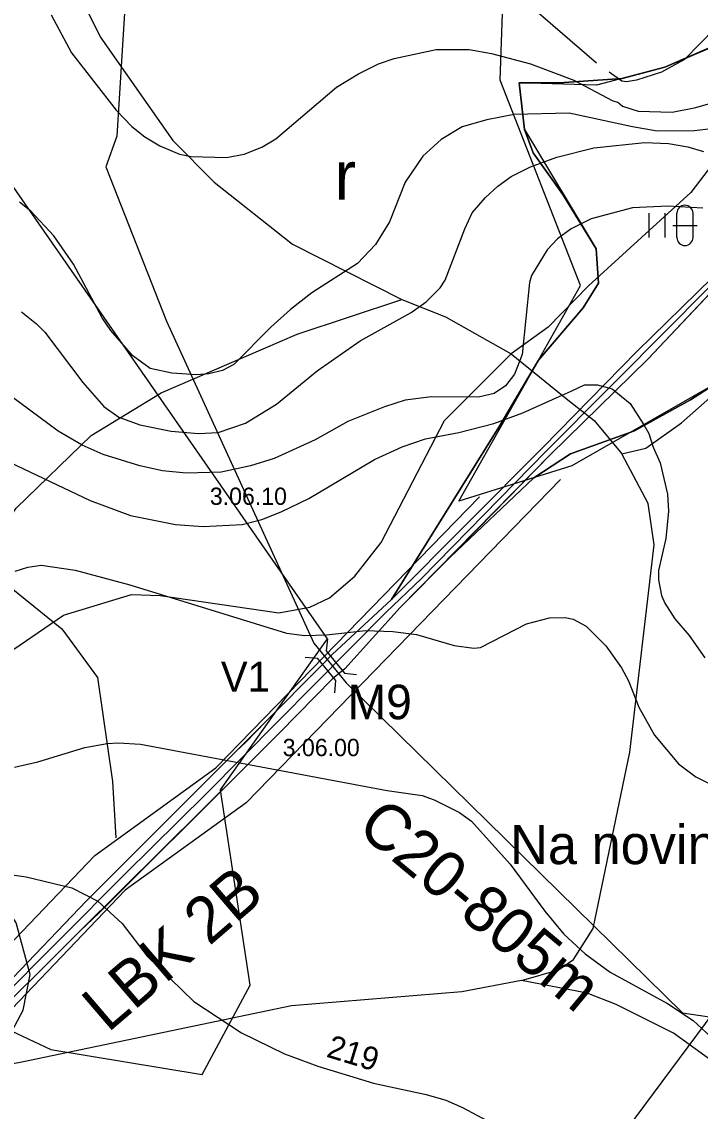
# Model space of a CAD drawing. Extents: x -662500 to -653478, y -1056827 to -1049993.
# Drawn here: x -660647.1 to -660352.4, y -1053566.3 to -1053093.4 of the extents above; entities that cross this region are included whole.
import ezdxf

# ---------------------------------------------------------------- set-up
doc = ezdxf.new("R2010")
doc.units = 0
for name, color, linetype in [('58', 7, 'Continuous'), ('Vrstva 15', 7, 'Continuous'), ('Vrstva 16', 7, 'Continuous'), ('Vrstva 17', 7, 'Continuous'), ('Vrstva 24', 7, 'Continuous'), ('Vrstva 32', 7, 'Continuous'), ('Vrstva 37', 7, 'Continuous'), ('Vrstva 5', 7, 'Continuous'), ('Vrstva 50', 7, 'Continuous'), ('Vrstva 51', 7, 'Continuous'), ('Vrstva 57', 7, 'Continuous'), ('Vrstva 6', 7, 'Continuous'), ('Vrstva 7', 7, 'Continuous')]:
    doc.layers.add(name, color=color, linetype=linetype)

# ---------------------------------------------------------------- blocks, each defined once
blk = doc.blocks.new('PSZ021')
at = {"layer": 'Vrstva 17'}
for points in [[(-10.01, 6.26), (-6.26, 2.51), (6.24, 2.51), (9.99, 6.26)], [(-10.01, -6.24), (-6.26, -2.49), (6.24, -2.49), (9.99, -6.24)]]:
    blk.add_lwpolyline(points, dxfattribs=at)

msp = doc.modelspace()

# ---------------------------------------------------------------- linework, layer by layer
at = {"layer": 'Vrstva 15'}
msp.add_lwpolyline([(-660598.86, -1053031.22), (-660605.75, -1053143.15), (-660610.52, -1053156.43), (-660584.23, -1053223.36), (-660520.18, -1053363.22), (-660506.25, -1053380.34), (-660360.14, -1053523.67), (-660130.71, -1053557.64)], dxfattribs=at)
at = {"layer": 'Vrstva 24'}
for points in [[(-660163, -1053003.5), (-660174, -1053066.5), (-660178.5, -1053074), (-660183, -1053084.5), (-660192.5, -1053091.5), (-660213.5, -1053095), (-660260.5, -1053096.5), (-660299, -1053106), (-660322, -1053122.5), (-660356.5, -1053167.5), (-660401, -1053208), (-660418.5, -1053226), (-660434.5, -1053237.5)], [(-660647, -1053031.5), (-660613, -1053100), (-660581.5, -1053145), (-660563.5, -1053163), (-660529.5, -1053190), (-660482, -1053214)], [(-660725, -1053423.5), (-660715.5, -1053414), (-660680, -1053349.5), (-660649.5, -1053304.5), (-660617, -1053273), (-660586.5, -1053254.5), (-660527.5, -1053229), (-660482, -1053214)], [(-660482, -1053214), (-660463, -1053221.5), (-660434.5, -1053237.5)], [(-660694, -1053436.5), (-660677, -1053395.5), (-660656, -1053369.5), (-660629, -1053351), (-660599.5, -1053342), (-660587, -1053342.5), (-660535.5, -1053350), (-660522, -1053347.5), (-660513.5, -1053343.5), (-660502.5, -1053334), (-660491, -1053319.5), (-660463.5, -1053266.5), (-660434.5, -1053237.5)], [(-660434.5, -1053237.5), (-660410, -1053257.5), (-660398.5, -1053266.5), (-660386.5, -1053281)], [(-660386.5, -1053281), (-660376, -1053278.5), (-660360.5, -1053267.5), (-660331, -1053241.5)], [(-660430, -1053509.5), (-660414, -1053505), (-660407.5, -1053500.5), (-660399, -1053487), (-660383, -1053410.5), (-660372.5, -1053320.5), (-660375, -1053302.5), (-660386.5, -1053281)], [(-660660, -1053547.5), (-660646.5, -1053522.5), (-660643.5, -1053507), (-660649.5, -1053484.5), (-660664, -1053462), (-660676, -1053448.5), (-660694, -1053436.5)], [(-660430, -1053509.5), (-660456, -1053514.5), (-660530, -1053520.5), (-660647, -1053545), (-660660, -1053547.5)], [(-659687, -1053701.5), (-659711, -1053686.5), (-659734.5, -1053680.5), (-659814, -1053669.5), (-659908, -1053649.5), (-659980.14, -1053645.8), (-660000, -1053644.78), (-660005.5, -1053644.5), (-660060, -1053634), (-660183.5, -1053621), (-660246.5, -1053605.5), (-660263.5, -1053598), (-660330, -1053557), (-660364, -1053532.5), (-660389, -1053520), (-660401.5, -1053515), (-660430, -1053509.5)]]:
    msp.add_lwpolyline(points, dxfattribs=at)
at = {"layer": 'Vrstva 32'}
msp.add_lwpolyline([(-660732.59, -1053594.34), (-660658.93, -1053520.19), (-660602.39, -1053463.45), (-660566.95, -1053428.59), (-660489, -1053349.86), (-660473.49, -1053335.13), (-660419.3, -1053279.86), (-660364.42, -1053224.74), (-660340.86, -1053200.88), (-660320.07, -1053179.63)], dxfattribs=at)
at = {"layer": 'Vrstva 37'}
msp.add_lwpolyline([(-661023.41, -1053240.67), (-661011.27, -1053272.33), (-660950.35, -1053416.85), (-660839.76, -1053380.96), (-660793.93, -1053380.96), (-660681.35, -1053517.53), (-660634.53, -1053539.46), (-660568.77, -1053550.42), (-660547.85, -1053511.55), (-660560.8, -1053426.81), (-660514.36, -1053361.25), (-660732.12, -1053048.02), (-660755.79, -1053110.82), (-660775.71, -1053140.44), (-660885.47, -1053258.33), (-660925.44, -1053292.53), (-660955.96, -1053285.06), (-660988.72, -1053264.41)], close=True, dxfattribs=at)
at = {"layer": 'Vrstva 5'}
for points in [[(-660341.86, -1053101.92), (-660367.74, -1053113.11), (-660386.36, -1053118.03), (-660413.65, -1053119.9), (-660431.05, -1053119.87), (-660428.77, -1053140.23), (-660425.04, -1053150.39), (-660412.06, -1053168.45), (-660407.93, -1053175.41), (-660397.57, -1053191.93), (-660396.56, -1053206.91), (-660403.25, -1053217.61), (-660422.63, -1053240.33), (-660439.88, -1053269.34), (-660486.45, -1053344.24), (-660512.28, -1053368.1), (-660517.5, -1053373.37), (-660541.05, -1053397.14), (-660549.81, -1053406.05), (-660553.77, -1053409.82), (-660618.91, -1053475.06), (-660650.77, -1053508.27)], [(-660374.82, -1053176.54), (-660374.82, -1053187.04)], [(-660367.82, -1053176.54), (-660367.82, -1053187.04)], [(-660362.57, -1053187.04), (-660362.57, -1053176.54)], [(-660355.57, -1053187.04), (-660355.57, -1053176.54)], [(-660650.77, -1053508.27), (-660618.91, -1053475.06), (-660553.77, -1053409.82), (-660549.91, -1053405.95), (-660540.78, -1053396.88), (-660517.5, -1053373.37), (-660512.28, -1053368.1), (-660486.45, -1053344.24), (-660420.58, -1053278.12), (-660379.98, -1053236.49), (-660320.88, -1053178.8), (-660319.15, -1053180.6), (-660375.12, -1053239.93), (-660417.48, -1053281.3), (-660482.7, -1053347.71), (-660506.84, -1053374.34), (-660512.15, -1053378.66), (-660534.98, -1053401.96), (-660550.52, -1053417.41), (-660613.36, -1053480.06), (-660621.85, -1053488.15), (-660667.78, -1053533.76)], [(-660364.32, -1053181.79), (-660353.82, -1053181.79)], [(-660330.71, -1053240.91), (-660356.59, -1053257.53), (-660381.05, -1053271.05), (-660408.83, -1053280.91), (-660424.76, -1053291.44), (-660461.06, -1053325.77), (-660482.7, -1053347.71), (-660506.84, -1053374.34), (-660512.15, -1053378.66), (-660534.98, -1053401.96), (-660550.52, -1053417.41), (-660621.85, -1053488.15), (-660667.78, -1053533.76)]]:
    msp.add_lwpolyline(points, dxfattribs=at)
for points in [[(-660431.05, -1053119.87), (-660413.65, -1053119.9), (-660386.36, -1053118.03), (-660367.74, -1053113.11), (-660337.3, -1053100.08), (-660334.61, -1053117.6), (-660333.75, -1053129.01), (-660329.61, -1053143.08), (-660326.99, -1053149.05), (-660321.61, -1053156.83), (-660320.88, -1053178.8), (-660379.98, -1053236.49), (-660420.58, -1053278.12), (-660486.45, -1053344.24), (-660439.88, -1053269.34), (-660422.63, -1053240.33), (-660403.25, -1053217.61), (-660396.56, -1053206.91), (-660397.57, -1053191.93), (-660412.06, -1053168.45), (-660425.04, -1053150.39), (-660428.77, -1053140.23)], [(-660408.83, -1053280.91), (-660381.05, -1053271.05), (-660356.59, -1053257.53), (-660330.71, -1053240.91), (-660334.1, -1053233.32), (-660327.45, -1053224.37), (-660331.54, -1053217.73), (-660337.37, -1053199.91), (-660375.12, -1053239.93), (-660417.48, -1053281.3), (-660461.06, -1053325.77), (-660424.76, -1053291.44)]]:
    msp.add_lwpolyline(points, close=True, dxfattribs=at)
for centre, start, end in [((-660359.07, -1053176.54), 0, 180), ((-660359.07, -1053187.04), 180, 0)]:
    msp.add_arc(centre, 3.5, start, end, dxfattribs=at)
at = {"layer": 'Vrstva 50'}
msp.add_lwpolyline([(-660435.07, -1052998.4), (-660338.47, -1052921.22), (-660327.47, -1053057.73), (-660321.24, -1053097.21), (-660175.03, -1053103.15), (-660174.83, -1053022.87), (-660135.14, -1053024.72), (-660124.45, -1053106.32), (-660064.14, -1053121.91), (-660064.92, -1053137.67), (-660124.48, -1053141.31), (-660143.9, -1053158.22), (-660224.98, -1053182.72), (-660282.65, -1053206.04), (-660302.63, -1053225.87), (-660408.17, -1053286.14), (-660457.22, -1053301.47), (-660422.63, -1053240.33), (-660404.5, -1053207.93), (-660439.36, -1053118.83)], close=True, dxfattribs=at)
at = {"layer": 'Vrstva 51'}
for points in [[(-660413.11, -1053292.08), (-660549.62, -1053432.47), (-660602.23, -1053470.43), (-660722.2, -1053595.78)], [(-660747.98, -1053593.81), (-660615.41, -1053455.28), (-660562.74, -1053417.28), (-660448.34, -1053299.63)]]:
    msp.add_lwpolyline(points, dxfattribs=at)
at = {"layer": 'Vrstva 57'}
for points in [[(-660820.67, -1053182.66), (-660783.66, -1053232.18), (-660770.03, -1053251.45), (-660732.62, -1053290.28), (-660657.94, -1053334.16), (-660629.74, -1053356.96), (-660614.23, -1053378.11), (-660607.65, -1053423.22), (-660606.24, -1053447.66)], [(-660161.77, -1053238.23), (-660180.21, -1053289.29), (-660196.67, -1053318.48), (-660229.8, -1053370.88), (-660276.09, -1053424.22), (-660304.29, -1053466.28), (-660392.17, -1053584.48), (-660428.83, -1053640.88), (-660463.61, -1053696.33), (-660547.26, -1053782.81)]]:
    msp.add_lwpolyline(points, dxfattribs=at)
at = {"layer": 'Vrstva 6'}
msp.add_lwpolyline([(-660337.3, -1053100.08), (-660367.74, -1053113.11), (-660397.42, -1053120.9), (-660431.05, -1053119.87), (-660428.77, -1053140.23), (-660397.57, -1053191.93), (-660396.56, -1053206.91), (-660403.25, -1053217.61), (-660422.63, -1053240.33), (-660404.5, -1053207.93), (-660439.36, -1053118.83), (-660435.07, -1052998.4), (-660389.27, -1052962.78), (-660353.67, -1052938.62), (-660348.75, -1052934.65)], dxfattribs=at)
at = {"layer": 'Vrstva 7'}
for p, q in [((-660634.27, -1053090.46), (-660625.48, -1053106.9)), ((-660423.82, -1053088.48), (-660397.46, -1053111.29)), ((-660423.82, -1053088.48), (-660397.46, -1053111.29)), ((-660346.16, -1053096.41), (-660359.2, -1053109.74)), ((-660625.48, -1053106.9), (-660606.07, -1053131.84)), ((-660485.32, -1053109.31), (-660467.18, -1053105.48)), ((-660467.18, -1053105.48), (-660452.73, -1053105.48)), ((-660452.73, -1053105.48), (-660443.09, -1053107.18)), ((-660492.13, -1053111.72), (-660485.32, -1053109.31)), ((-660443.09, -1053107.18), (-660426.09, -1053111.72)), ((-660359.2, -1053109.74), (-660369.26, -1053115.26)), ((-660510.41, -1053121.78), (-660500.91, -1053115.97)), ((-660500.91, -1053115.97), (-660492.13, -1053111.72)), ((-660426.09, -1053111.72), (-660407.38, -1053118.8)), ((-660386.41, -1053119.23), (-660391.93, -1053115.26)), ((-660369.26, -1053115.26), (-660380.17, -1053118.8)), ((-660407.38, -1053118.8), (-660390.37, -1053127.73)), ((-660384.42, -1053119.51), (-660386.41, -1053119.23)), ((-660380.17, -1053118.8), (-660384.42, -1053119.51)), ((-660536.77, -1053144.31), (-660510.41, -1053121.78)), ((-660390.37, -1053127.73), (-660388.25, -1053128.3)), ((-660388.25, -1053128.3), (-660386.12, -1053130)), ((-660386.12, -1053130), (-660379.32, -1053132.27)), ((-660354.38, -1053130.71), (-660347.86, -1053128.73)), ((-660606.07, -1053131.84), (-660599.26, -1053138.93)), ((-660433.17, -1053133.69), (-660445.08, -1053135.95)), ((-660409.36, -1053133.12), (-660433.17, -1053133.69)), ((-660381.87, -1053139.07), (-660409.36, -1053133.12)), ((-660379.32, -1053132.27), (-660364.58, -1053132.69)), ((-660364.58, -1053132.69), (-660354.38, -1053130.71)), ((-660599.26, -1053138.93), (-660593.59, -1053143.32)), ((-660455.85, -1053139.07), (-660464.92, -1053144.6)), ((-660445.08, -1053135.95), (-660455.85, -1053139.07)), ((-660371.1, -1053140.91), (-660381.87, -1053139.07)), ((-660348.99, -1053140.06), (-660354.94, -1053140.77)), ((-660593.59, -1053143.32), (-660587.08, -1053147.29)), ((-660542.86, -1053147.86), (-660536.77, -1053144.31)), ((-660464.92, -1053144.6), (-660472.85, -1053151.82)), ((-660354.94, -1053140.77), (-660371.1, -1053140.91)), ((-660587.08, -1053147.29), (-660578.57, -1053150.83)), ((-660550.51, -1053150.83), (-660542.86, -1053147.86)), ((-660414.75, -1053152.25), (-660398.59, -1053148.14)), ((-660398.59, -1053148.14), (-660376.48, -1053145.87)), ((-660376.48, -1053145.87), (-660366.28, -1053146.3)), ((-660366.28, -1053146.3), (-660357.78, -1053147.71)), ((-660357.78, -1053147.71), (-660350.98, -1053149.7)), ((-660578.57, -1053150.83), (-660573.47, -1053151.97)), ((-660573.47, -1053151.97), (-660558.17, -1053152.39)), ((-660558.17, -1053152.39), (-660550.51, -1053150.83)), ((-660472.85, -1053151.82), (-660480.51, -1053163.02)), ((-660426.09, -1053156.36), (-660414.75, -1053152.25)), ((-660434.59, -1053160.61), (-660426.09, -1053156.36)), ((-660480.51, -1053163.02), (-660487.31, -1053180.31)), ((-660440.26, -1053164.72), (-660434.59, -1053160.61)), ((-660445.64, -1053169.68), (-660440.26, -1053164.72)), ((-660643.2, -1053175.63), (-660648.01, -1053171.67)), ((-660451.45, -1053176.34), (-660445.64, -1053169.68)), ((-660633.13, -1053186.4), (-660643.2, -1053175.63)), ((-660454.71, -1053183.28), (-660451.45, -1053176.34)), ((-660381.87, -1053174.22), (-660399.73, -1053179.03)), ((-660366.57, -1053173.51), (-660381.87, -1053174.22)), ((-660351.26, -1053174.36), (-660366.57, -1053173.51)), ((-660487.31, -1053180.31), (-660493.4, -1053190.09)), ((-660399.73, -1053179.03), (-660408.51, -1053183.28)), ((-660624.63, -1053198.59), (-660633.13, -1053186.4)), ((-660463.21, -1053205.53), (-660454.71, -1053183.28)), ((-660408.51, -1053183.28), (-660414.46, -1053187.68)), ((-660493.4, -1053190.09), (-660501.34, -1053198.31)), ((-660414.46, -1053187.68), (-660418.86, -1053192.35)), ((-660418.86, -1053192.35), (-660425.66, -1053203.55)), ((-660612.16, -1053221.97), (-660624.63, -1053198.59)), ((-660501.34, -1053198.31), (-660521.04, -1053211.06)), ((-660465.34, -1053208.94), (-660463.21, -1053205.53)), ((-660425.66, -1053203.55), (-660426.65, -1053206.67)), ((-660471.44, -1053215.03), (-660465.34, -1053208.94)), ((-660426.65, -1053206.67), (-660429.77, -1053237.85)), ((-660521.04, -1053211.06), (-660530.39, -1053218.29)), ((-660477.95, -1053219.56), (-660471.44, -1053215.03)), ((-660647.16, -1053219.28), (-660640.65, -1053224.52)), ((-660530.39, -1053218.29), (-660538.89, -1053225.94)), ((-660500.06, -1053231.89), (-660477.95, -1053219.56)), ((-660640.65, -1053224.52), (-660637.1, -1053228.21)), ((-660608.47, -1053227.5), (-660612.16, -1053221.97)), ((-660637.1, -1053228.21), (-660620.52, -1053250.03)), ((-660598.84, -1053238.41), (-660608.47, -1053227.5)), ((-660538.89, -1053225.94), (-660555.05, -1053242.24)), ((-660518.77, -1053244.93), (-660500.06, -1053231.89)), ((-660591.33, -1053243.94), (-660598.84, -1053238.41)), ((-660429.77, -1053237.85), (-660433.03, -1053246.35)), ((-660581.97, -1053245.92), (-660591.33, -1053243.94)), ((-660555.05, -1053242.24), (-660559.87, -1053244.79)), ((-660571.2, -1053246.63), (-660581.97, -1053245.92)), ((-660565.82, -1053246.21), (-660571.2, -1053246.63)), ((-660559.87, -1053244.79), (-660565.82, -1053246.21)), ((-660536.48, -1053259.39), (-660518.77, -1053244.93)), ((-660433.03, -1053246.35), (-660437, -1053251.45)), ((-660631.29, -1053271.15), (-660655.95, -1053252.87)), ((-660620.52, -1053250.03), (-660611.45, -1053260.38)), ((-660437, -1053251.45), (-660441.96, -1053254.85)), ((-660408.43, -1053253.71), (-660402.68, -1053250.99)), ((-660402.68, -1053250.99), (-660397.01, -1053250.99)), ((-660397.01, -1053250.99), (-660390.67, -1053252.8)), ((-660390.67, -1053252.8), (-660382.88, -1053259.14)), ((-660480.51, -1053257.69), (-660489.58, -1053260.52)), ((-660469.17, -1053256.27), (-660480.51, -1053257.69)), ((-660448.76, -1053256.41), (-660469.17, -1053256.27)), ((-660441.96, -1053254.85), (-660448.76, -1053256.41)), ((-660429.5, -1053263.21), (-660413.74, -1053256.15)), ((-660413.74, -1053256.15), (-660408.43, -1053253.71)), ((-660611.45, -1053260.38), (-660604.93, -1053265.06)), ((-660549.95, -1053267.61), (-660536.48, -1053259.39)), ((-660489.58, -1053260.52), (-660505.45, -1053266.9)), ((-660382.88, -1053259.14), (-660376.91, -1053268.39)), ((-660604.93, -1053265.06), (-660595.86, -1053268.31)), ((-660561.85, -1053271.72), (-660549.95, -1053267.61)), ((-660505.45, -1053266.9), (-660519.62, -1053274.83)), ((-660442.12, -1053267.84), (-660429.5, -1053263.21)), ((-660620.8, -1053277.24), (-660631.29, -1053271.15)), ((-660595.86, -1053268.31), (-660582.26, -1053271.15)), ((-660582.26, -1053271.15), (-660570.35, -1053272.14)), ((-660570.35, -1053272.14), (-660561.85, -1053271.72)), ((-660471.72, -1053274.41), (-660457.26, -1053271.72)), ((-660457.26, -1053271.72), (-660442.12, -1053267.84)), ((-660376.91, -1053268.39), (-660374.73, -1053272.19)), ((-660374.73, -1053272.19), (-660372.94, -1053278.09)), ((-660519.62, -1053274.83), (-660537.47, -1053283.05)), ((-660481.92, -1053277.95), (-660471.72, -1053274.41)), ((-660611.73, -1053281.21), (-660620.8, -1053277.24)), ((-660595.86, -1053286.17), (-660611.73, -1053281.21)), ((-660493.83, -1053283.48), (-660481.92, -1053277.95)), ((-660372.94, -1053278.09), (-660369.82, -1053284.9)), ((-660652.12, -1053284.75), (-660617.4, -1053301.19)), ((-660585.94, -1053288.3), (-660595.86, -1053286.17)), ((-660547.68, -1053286.17), (-660560.43, -1053288.86)), ((-660537.47, -1053283.05), (-660547.68, -1053286.17)), ((-660522.45, -1053300.34), (-660493.83, -1053283.48)), ((-660369.82, -1053284.9), (-660366.71, -1053298.5)), ((-660575.74, -1053289.29), (-660585.94, -1053288.3)), ((-660560.43, -1053288.86), (-660575.74, -1053289.29)), ((-660534.36, -1053306.15), (-660522.45, -1053300.34)), ((-660366.71, -1053298.5), (-660366.28, -1053305.87)), ((-660617.4, -1053301.19), (-660599.83, -1053307.71)), ((-660599.83, -1053307.71), (-660580.27, -1053311.68)), ((-660551.36, -1053311.68), (-660542.86, -1053309.41)), ((-660542.86, -1053309.41), (-660534.36, -1053306.15)), ((-660366.28, -1053305.87), (-660367.42, -1053317.77)), ((-660580.27, -1053311.68), (-660568.37, -1053312.53)), ((-660568.37, -1053312.53), (-660551.36, -1053311.68)), ((-660367.42, -1053317.77), (-660370.53, -1053331.66)), ((-660650, -1053331.95), (-660644.47, -1053330.1)), ((-660644.47, -1053330.1), (-660638.66, -1053329.25)), ((-660638.66, -1053329.25), (-660623.92, -1053331.52)), ((-660623.92, -1053331.52), (-660600.11, -1053337.76)), ((-660370.53, -1053331.66), (-660370.53, -1053335.63)), ((-660600.11, -1053337.76), (-660532.09, -1053358.87)), ((-660370.53, -1053335.63), (-660369.26, -1053342.43)), ((-660369.26, -1053342.43), (-660367.84, -1053345.83)), ((-660367.84, -1053345.83), (-660363.45, -1053352.64)), ((-660427.93, -1053354.76), (-660417.87, -1053352.21)), ((-660417.87, -1053352.21), (-660411.06, -1053352.07)), ((-660411.06, -1053352.07), (-660407.66, -1053352.78)), ((-660407.66, -1053352.78), (-660401.99, -1053355.75)), ((-660363.45, -1053352.64), (-660357.21, -1053359.86)), ((-660447.91, -1053364.97), (-660427.93, -1053354.76)), ((-660401.99, -1053355.75), (-660393.49, -1053364.26)), ((-660532.09, -1053358.87), (-660524.15, -1053359.86)), ((-660524.15, -1053359.86), (-660514.8, -1053359.58)), ((-660514.8, -1053359.58), (-660497.79, -1053357.6)), ((-660497.79, -1053357.6), (-660485.89, -1053358.02)), ((-660485.89, -1053358.02), (-660475.69, -1053359.44)), ((-660475.69, -1053359.44), (-660459.25, -1053364.12)), ((-660357.21, -1053359.86), (-660350.41, -1053369.5)), ((-660459.25, -1053364.12), (-660450.74, -1053365.25)), ((-660450.74, -1053365.25), (-660447.91, -1053364.97)), ((-660393.49, -1053364.26), (-660386.69, -1053373.89)), ((-660386.69, -1053373.89), (-660383.57, -1053379.56)), ((-660383.57, -1053379.56), (-660379.04, -1053390.9)), ((-660379.04, -1053390.9), (-660372.23, -1053403.09)), ((-660372.23, -1053403.09), (-660361.89, -1053415.56)), ((-660640.08, -1053414.71), (-660619.67, -1053408.47)), ((-660619.67, -1053408.47), (-660610.03, -1053406.63)), ((-660610.03, -1053406.63), (-660605.21, -1053406.35)), ((-660605.21, -1053406.35), (-660595.58, -1053407.06)), ((-660595.58, -1053407.06), (-660488.44, -1053427.04)), ((-660650.28, -1053416.98), (-660640.08, -1053414.71)), ((-660361.89, -1053415.56), (-660354.38, -1053421.23)), ((-660354.38, -1053421.23), (-660340.77, -1053427.89)), ((-660488.44, -1053427.04), (-660473.14, -1053429.3)), ((-660473.14, -1053429.3), (-660468.03, -1053431.15)), ((-660468.03, -1053431.15), (-660456.98, -1053436.68)), ((-660456.98, -1053436.68), (-660451.74, -1053440.36)), ((-660451.74, -1053440.36), (-660435.01, -1053459.07)), ((-660435.01, -1053459.07), (-660419.99, -1053479.47)), ((-660652.27, -1053463.6), (-660645.18, -1053464.59)), ((-660645.18, -1053464.59), (-660625.34, -1053469.41)), ((-660625.34, -1053469.41), (-660614, -1053475.08)), ((-660614, -1053475.08), (-660603.52, -1053484.86)), ((-660419.99, -1053479.47), (-660411.63, -1053489.39)), ((-660603.52, -1053484.86), (-660592.6, -1053499.03)), ((-660411.63, -1053489.39), (-660402.42, -1053498.04)), ((-660592.6, -1053499.03), (-660572.34, -1053518.73)), ((-660402.42, -1053498.04), (-660391.51, -1053505.97)), ((-660391.51, -1053505.97), (-660366.71, -1053519.58)), ((-660572.34, -1053518.73), (-660551.65, -1053532.33)), ((-660366.71, -1053519.58), (-660355.51, -1053526.95)), ((-660355.51, -1053526.95), (-660346.02, -1053535.59)), ((-660551.65, -1053532.33), (-660532.94, -1053541.4)), ((-660532.94, -1053541.4), (-660518.48, -1053546.79)), ((-660518.48, -1053546.79), (-660494.39, -1053554.16)), ((-660494.39, -1053554.16), (-660471.44, -1053559.12)), ((-660471.44, -1053559.12), (-660462.93, -1053561.53)), ((-660462.93, -1053561.53), (-660455.65, -1053564.64)), ((-660455.65, -1053564.64), (-660442.95, -1053571.45))]:
    msp.add_line(p, q, dxfattribs=at)

# ---------------------------------------------------------------- block references
at = {"layer": 'Vrstva 17', "rotation": -50.529802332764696}
msp.add_blockref('PSZ021', (-660512.83, -1053372.96), dxfattribs=at)

# ---------------------------------------------------------------- texts
at = {"layer": '58'}
msp.add_text('Na novinách', height=17, dxfattribs=at).set_placement((-660435.01, -1053459.07))
at = {"layer": 'Vrstva 16'}
msp.add_text('C20-805m', height=20, rotation=320.2637, dxfattribs=at).set_placement((-660502.2, -1053444.41))
at = {"layer": 'Vrstva 17'}
msp.add_text('M9', height=15, rotation=360, dxfattribs=at).set_placement((-660505.56, -1053396.18))
at = {"layer": 'Vrstva 24'}
for s, p in [('3.06.10', (-660565.39, -1053303.12)), ('3.06.00', (-660533.76, -1053412.19))]:
    msp.add_text(s, height=7.5, dxfattribs=at).set_placement(p)
at = {"layer": 'Vrstva 32'}
msp.add_text('V1', height=13, rotation=360, dxfattribs=at).set_placement((-660560.6, -1053384.22))
at = {"layer": 'Vrstva 5'}
msp.add_text('r', height=21, dxfattribs=at).set_placement((-660511.21, -1053170.62))
at = {"layer": 'Vrstva 51'}
msp.add_text('LBK 2B', height=20, rotation=40.6166, dxfattribs=at).set_placement((-660609.71, -1053532.54))
at = {"layer": 'Vrstva 7'}
msp.add_text('219', height=10, rotation=342.9927, dxfattribs=at).set_placement((-660515.21, -1053542.56))

doc.saveas('drawing.dxf')
